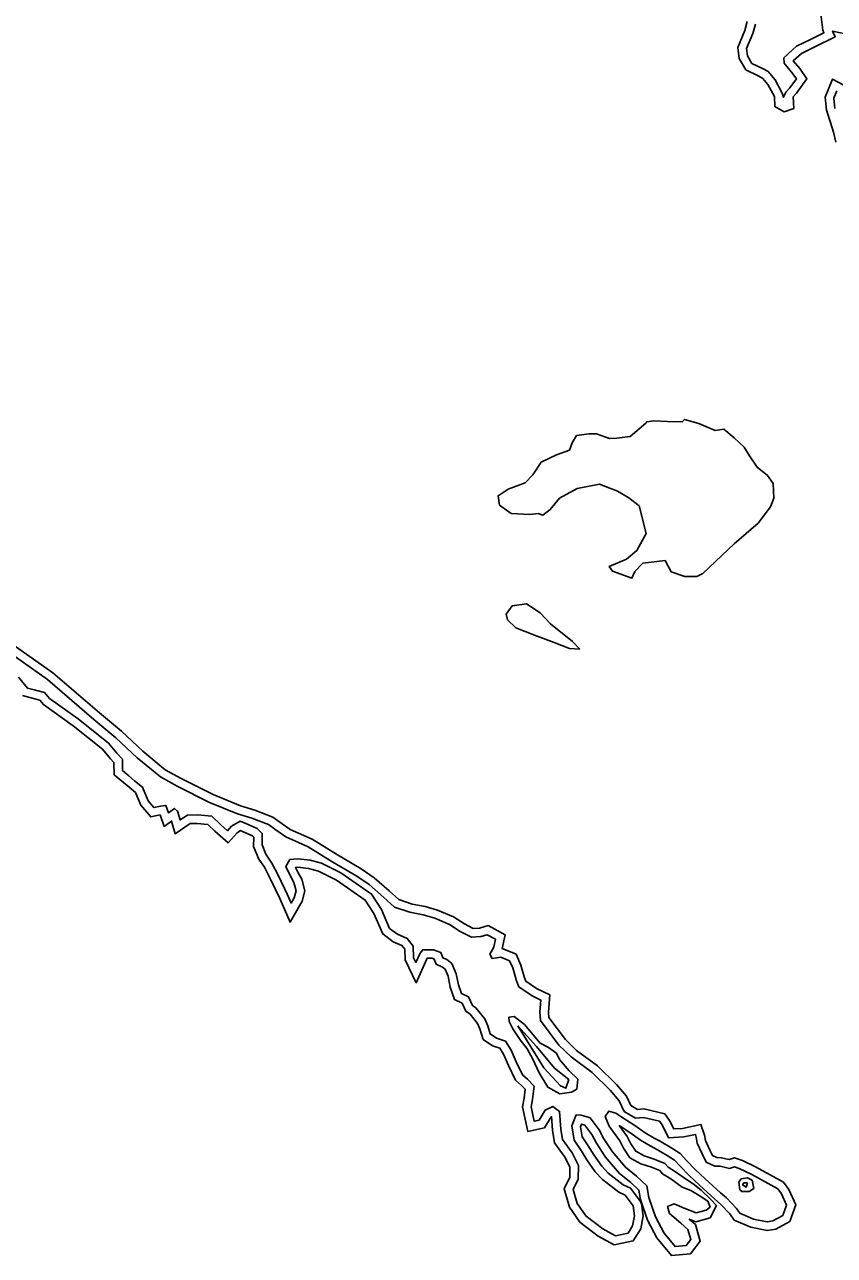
# Model space of a CAD drawing. Extents: x 2160437 to 2172832, y 205694 to 212444.
# Drawn here: x 2162335.5 to 2162620.3, y 209797.1 to 210230.1 of the extents above; entities that cross this region are included whole.
import ezdxf

# ---------------------------------------------------------------- set-up
doc = ezdxf.new("R2010")
doc.units = 0
doc.layers.add('RD_EX_H2O', color=7, linetype='Continuous')
doc.layers.add('RD_EX_VEG_ShrubLine', color=7, linetype='Continuous')

msp = doc.modelspace()

# ---------------------------------------------------------------- linework, layer by layer
at = {"layer": 'RD_EX_H2O'}
for points in [[(2162592.52, 210230.26), (2162591.6, 210226.96), (2162589.37, 210221.65), (2162589.73, 210219.09), (2162591.3, 210216.42), (2162595.04, 210214.58), (2162597.03, 210213.52), (2162599.42, 210210.67), (2162601.94, 210205.95), (2162602.45, 210204.53), (2162603.25, 210206.33), (2162604.63, 210207.82), (2162606.93, 210210.99), (2162605.7, 210212.8), (2162602.66, 210216.48), (2162602.47, 210218.36), (2162606.99, 210222.47), (2162611.86, 210224.81), (2162616.63, 210227.19), (2162616.19, 210228.1), (2162615.52, 210233.73)], [(2162621.16, 210206.72), (2162620.08, 210204.14), (2162620.49, 210200.61)], [(2162329.41, 210009.64), (2162343.51, 209999.68), (2162359.81, 209985.62), (2162367.56, 209979.18), (2162375.05, 209972.15), (2162383.26, 209965.39), (2162389.07, 209962.16), (2162400.5, 209956.43), (2162410.35, 209952.42), (2162415.42, 209950.89), (2162421.24, 209948.61), (2162423.45, 209946.97), (2162427.35, 209944.29), (2162435.22, 209940.8), (2162443.93, 209935.44), (2162452.27, 209930.48), (2162456.61, 209927.54), (2162461.71, 209923.12), (2162465.53, 209919.57), (2162470.96, 209917.76), (2162475.64, 209916.82), (2162479.74, 209915.67), (2162484.95, 209913.48), (2162488.67, 209911.05), (2162492.63, 209909.05), (2162495.94, 209909.21), (2162498.21, 209909.88), (2162501.11, 209908.29), (2162500.5, 209905.45), (2162499.09, 209903.07), (2162499.97, 209901.55), (2162503.02, 209901.93), (2162506.07, 209900.7), (2162507.17, 209898.18), (2162508.48, 209893.7), (2162509.31, 209891.53), (2162514, 209888.31), (2162517.01, 209886.86), (2162516.71, 209882.68), (2162516.9, 209879.72), (2162523.41, 209871.02), (2162527.68, 209866.85), (2162535.04, 209861.43), (2162541.41, 209855.13), (2162544.61, 209851.38), (2162546.32, 209847.68), (2162550.36, 209845.29), (2162553.14, 209845.62), (2162558.82, 209844.24), (2162559.69, 209842.95), (2162561.98, 209838.4), (2162567.29, 209838.74), (2162571.39, 209839.62), (2162571.73, 209838.63), (2162572.07, 209836.56), (2162573.75, 209832.76), (2162575.21, 209829.84), (2162578.26, 209828.49), (2162580.08, 209828.4), (2162583.45, 209827.62), (2162585.14, 209828.19), (2162586.81, 209827.63), (2162591.2, 209825.5), (2162600.36, 209820.49), (2162601.67, 209818.71), (2162603.5, 209814.72), (2162602.2, 209811.1), (2162598.7, 209809.18), (2162596.69, 209808.81), (2162591.86, 209809.81), (2162587.03, 209811.9), (2162585.85, 209813.56), (2162582.34, 209817.27), (2162580.22, 209819.11), (2162574.87, 209823.94), (2162571.3, 209827.25), (2162568.24, 209830.47), (2162566.02, 209832.9), (2162563.08, 209834.79), (2162558.75, 209837.32), (2162556.94, 209838.24), (2162553.71, 209840.15), (2162550.06, 209842.73), (2162545.56, 209845.68), (2162543.38, 209847.13), (2162540.92, 209847.8), (2162539.66, 209845.9), (2162541.04, 209842.53), (2162544.81, 209837.38), (2162546.06, 209834.79), (2162548.38, 209831.37), (2162552.25, 209829.29), (2162555.91, 209828.09), (2162558.86, 209826.9), (2162559.87, 209825.79), (2162562.73, 209823.99), (2162566.81, 209821.04), (2162569.78, 209819.9), (2162572.78, 209818.15), (2162575.77, 209816.11), (2162576.6, 209814.06), (2162575.23, 209812.99), (2162571.69, 209812.04), (2162567.42, 209813.64), (2162563.94, 209815.24), (2162561.61, 209814.3), (2162562.31, 209811.83), (2162566.27, 209808.33), (2162568.8, 209806.19), (2162569.82, 209802.69), (2162568.13, 209800.5), (2162564.27, 209800.17), (2162560.37, 209804.9), (2162557.36, 209810.67), (2162554.98, 209817.47), (2162554.31, 209821.49), (2162550.69, 209824.95), (2162546.79, 209828.05), (2162542.22, 209833.44), (2162539.17, 209838.03), (2162537.57, 209841.19), (2162534.38, 209845.48), (2162533.39, 209845.8), (2162531.13, 209846.39), (2162529.48, 209846.46), (2162527.89, 209842.61), (2162528.74, 209837.62), (2162531.17, 209833.9), (2162533.23, 209830.71), (2162536.1, 209826.5), (2162538.75, 209823.71), (2162544.42, 209819.34), (2162546.66, 209818.29), (2162549.48, 209814.52), (2162549.51, 209814.45), (2162550.01, 209810.99), (2162549.34, 209807.45), (2162547.7, 209804.82), (2162543.35, 209803.93), (2162538.79, 209806.37), (2162532.97, 209810.81), (2162529.82, 209815.32), (2162528.44, 209820.19), (2162530.16, 209823.92), (2162530.3, 209828.71), (2162528.11, 209833.1), (2162524.65, 209837.87), (2162524.12, 209841.4), (2162523.61, 209847.68), (2162521.22, 209849.46), (2162518.54, 209848.13), (2162516.44, 209844.63), (2162514.72, 209844.25), (2162513.63, 209849.35), (2162514.1, 209851.9), (2162514.71, 209856.54), (2162512.34, 209859.03), (2162510.56, 209860.54), (2162508.4, 209865.15), (2162506.57, 209869.26), (2162504.61, 209872.4), (2162501.39, 209873.53), (2162499.27, 209874.95), (2162498.4, 209877.85), (2162497.3, 209880.26), (2162494.23, 209884.14), (2162493.04, 209884.96), (2162491.6, 209888.06), (2162489.11, 209889.22), (2162488.09, 209892.19), (2162487.27, 209896.15), (2162485.78, 209899.69), (2162483.95, 209901.1), (2162482.55, 209901.72), (2162481.85, 209903.65), (2162479.33, 209904.59), (2162475.5, 209904.6), (2162474.55, 209903.41), (2162473.08, 209900.1), (2162472.27, 209901.78), (2162472.18, 209905.9), (2162470.02, 209908.59), (2162466.64, 209910.03), (2162463.85, 209912.11), (2162460.96, 209918.72), (2162457.5, 209924.15), (2162446.73, 209931.62), (2162439.85, 209935.03), (2162435.88, 209936.07), (2162431.56, 209936.61), (2162428.8, 209936.33), (2162427.3, 209933.88), (2162429.04, 209930.24), (2162430.21, 209928.28), (2162430.93, 209925.32), (2162430.26, 209922.86), (2162429.19, 209921), (2162427.96, 209923.88), (2162424.6, 209930.77), (2162422.38, 209935.1), (2162420.33, 209938.17), (2162419.02, 209941.45), (2162419.03, 209945.52), (2162417.26, 209947.2), (2162413.25, 209948.98), (2162411.25, 209949.87), (2162408.24, 209948.08), (2162406.8, 209946.45), (2162404.42, 209948.52), (2162401.29, 209951.59), (2162396.21, 209952.04), (2162392.71, 209951.97), (2162390.14, 209950.24), (2162389.26, 209953.38), (2162388.16, 209954.29), (2162386.05, 209952.77), (2162385.15, 209955.33), (2162383.27, 209955.14), (2162380.94, 209954.62), (2162378.89, 209957.02), (2162376.93, 209961.79), (2162374.15, 209964.04), (2162372.16, 209965.76), (2162369.91, 209967.59), (2162369.87, 209971.69), (2162367.86, 209973.78), (2162364.98, 209977.27), (2162354.3, 209985.78), (2162344.16, 209993.03), (2162342.49, 209995.09), (2162339.27, 209995.92), (2162336.41, 209996.65), (2162333.34, 210000.53)]]:
    msp.add_lwpolyline(points, dxfattribs=at)
for points in [[(2162505.73, 209880.9), (2162507.66, 209881.06), (2162511.25, 209878.33), (2162516.85, 209871.77), (2162519.69, 209870.21), (2162522.56, 209868.16), (2162523.64, 209866.01), (2162526.99, 209861.94), (2162530.02, 209859.04), (2162529.74, 209855.57), (2162527.78, 209854.52), (2162523.76, 209853.85), (2162519.48, 209856.22), (2162516.45, 209861.28), (2162514.25, 209866.04), (2162512.23, 209869.75), (2162509.81, 209872.92), (2162507.15, 209876.79), (2162505.86, 209879.28)], [(2162586.64, 209822.8), (2162587.54, 209824.01), (2162589.68, 209824.38), (2162591.37, 209823.46), (2162592.02, 209820.59), (2162590.33, 209819.48), (2162587.77, 209819.54), (2162587.08, 209820.14)]]:
    msp.add_lwpolyline(points, close=True, dxfattribs=at)
at = {"layer": 'RD_EX_VEG_ShrubLine'}
for points in [[(2162589.67, 210231.18), (2162588.76, 210227.95), (2162586.28, 210222.05), (2162586.85, 210218.09), (2162589.17, 210214.13), (2162593.67, 210211.91), (2162595.1, 210211.15), (2162596.92, 210208.98), (2162599.19, 210204.73), (2162599.33, 210201.24), (2162602.67, 210199.43), (2162606.01, 210200.6), (2162605.79, 210204.66), (2162606.95, 210205.91), (2162610.6, 210210.94), (2162608.1, 210214.6), (2162605.82, 210217.35), (2162608.68, 210219.96), (2162613.18, 210222.11), (2162620.6, 210225.81), (2162619.65, 210227.82), (2162624.14, 210226.81)], [(2162623.63, 210208.8), (2162619.67, 210210.91), (2162617.01, 210204.58), (2162617.54, 210199.97), (2162618.92, 210195.69), (2162620.04, 210192.28), (2162620.76, 210188.71)], [(2162334.69, 209993.99), (2162338.52, 209993.02), (2162340.78, 209992.43), (2162342.08, 209990.83), (2162352.5, 209983.39), (2162362.86, 209975.12), (2162365.62, 209971.78), (2162366.88, 209970.47), (2162366.93, 209966.16), (2162370.22, 209963.46), (2162372.22, 209961.74), (2162374.44, 209959.94), (2162376.29, 209955.44), (2162379.83, 209951.29), (2162383.13, 209952.03), (2162384.56, 209948), (2162387.13, 209949.85), (2162388.38, 209945.42), (2162393.66, 209948.99), (2162396.11, 209949.04), (2162399.95, 209948.69), (2162402.39, 209946.31), (2162407.08, 209942.23), (2162410.18, 209945.74), (2162411.45, 209946.5), (2162412.04, 209946.24), (2162415.57, 209944.67), (2162416.03, 209944.23), (2162416.02, 209940.87), (2162417.84, 209936.5), (2162417.84, 209936.5), (2162419.79, 209933.58), (2162421.91, 209929.43), (2162425.23, 209922.63), (2162428.81, 209914.28), (2162433.05, 209921.7), (2162434.03, 209925.28), (2162433.01, 209929.43), (2162431.68, 209931.66), (2162430.79, 209933.52), (2162431.52, 209933.59), (2162435.31, 209933.12), (2162438.79, 209932.21), (2162445.2, 209929.03), (2162455.29, 209922.03), (2162458.31, 209917.3), (2162461.41, 209910.18), (2162465.14, 209907.41), (2162468.15, 209906.13), (2162469.2, 209904.81), (2162469.29, 209901.06), (2162473.21, 209892.97), (2162477.03, 209901.6), (2162478.78, 209901.59), (2162479.5, 209901.32), (2162480.17, 209899.49), (2162482.41, 209898.5), (2162483.33, 209897.79), (2162484.39, 209895.25), (2162485.19, 209891.4), (2162486.69, 209887.04), (2162489.34, 209885.8), (2162490.66, 209882.96), (2162492.15, 209881.93), (2162494.73, 209878.68), (2162495.58, 209876.8), (2162496.7, 209873.06), (2162500.04, 209870.82), (2162502.62, 209869.92), (2162503.92, 209867.85), (2162505.67, 209863.9), (2162508.12, 209858.67), (2162510.28, 209856.84), (2162511.55, 209855.51), (2162511.13, 209852.37), (2162510.57, 209849.31), (2162512.42, 209840.68), (2162518.35, 209841.97), (2162520.66, 209845.83), (2162520.75, 209845.88), (2162521.14, 209841.06), (2162521.8, 209836.7), (2162525.54, 209831.54), (2162527.28, 209828.05), (2162527.18, 209824.62), (2162525.25, 209820.44), (2162527.07, 209814.02), (2162530.78, 209808.71), (2162537.17, 209803.84), (2162542.89, 209800.78), (2162549.56, 209802.14), (2162552.18, 209806.34), (2162553.05, 209810.92), (2162552.43, 209815.22), (2162552.13, 209815.99), (2162548.61, 209820.69), (2162546, 209821.91), (2162540.77, 209825.94), (2162538.44, 209828.4), (2162535.73, 209832.37), (2162533.68, 209835.54), (2162531.59, 209838.74), (2162530.99, 209842.26), (2162531.39, 209843.22), (2162532.55, 209842.92), (2162535.01, 209839.61), (2162536.57, 209836.51), (2162539.82, 209831.63), (2162544.69, 209825.89), (2162548.71, 209822.69), (2162551.51, 209820.01), (2162552.07, 209816.72), (2162554.6, 209809.47), (2162557.86, 209803.23), (2162562.96, 209797.05), (2162569.7, 209797.62), (2162573.13, 209802.06), (2162571.43, 209807.9), (2162569.23, 209809.76), (2162571.54, 209808.9), (2162576.59, 209810.25), (2162578.78, 209814.62), (2162578.78, 209814.62), (2162576.77, 209816.84), (2162573.44, 209819.97), (2162570.66, 209822.28), (2162568.25, 209823.7), (2162564.41, 209826.47), (2162561.81, 209828.11), (2162560.62, 209829.43), (2162556.94, 209830.91), (2162553.44, 209832.06), (2162550.45, 209833.66), (2162548.67, 209836.29), (2162547.4, 209838.93), (2162544.64, 209842.69), (2162548.37, 209840.25), (2162552.08, 209837.63), (2162555.49, 209835.61), (2162557.31, 209834.68), (2162561.51, 209832.24), (2162564.06, 209830.59), (2162566.04, 209828.42), (2162569.19, 209825.12), (2162572.84, 209821.73), (2162578.23, 209816.86), (2162580.26, 209815.1), (2162583.52, 209811.65), (2162585.07, 209809.47), (2162590.95, 209806.94), (2162596.65, 209805.76), (2162599.72, 209806.31), (2162604.64, 209809.02), (2162606.74, 209814.86), (2162604.27, 209820.24), (2162602.39, 209822.8), (2162592.58, 209828.17), (2162587.95, 209830.41), (2162585.14, 209831.36), (2162583.3, 209830.74), (2162580.49, 209831.38), (2162578.97, 209831.46), (2162577.41, 209832.15), (2162576.46, 209834.04), (2162574.97, 209837.42), (2162574.65, 209839.37), (2162573.37, 209843.11), (2162566.88, 209841.72), (2162563.77, 209841.52), (2162562.28, 209844.47), (2162560.65, 209846.88), (2162553.32, 209848.66), (2162551.01, 209848.39), (2162548.65, 209849.79), (2162547.15, 209853.01), (2162543.62, 209857.17), (2162536.99, 209863.72), (2162529.62, 209869.14), (2162525.67, 209873), (2162519.84, 209880.8), (2162519.72, 209882.67), (2162520.15, 209888.68), (2162515.51, 209890.92), (2162511.78, 209893.48), (2162511.32, 209894.66), (2162509.99, 209899.2), (2162508.33, 209903.02), (2162503.47, 209904.99), (2162504.5, 209909.85), (2162498.56, 209913.11), (2162495.44, 209912.19), (2162493.28, 209912.09), (2162490.16, 209913.66), (2162486.36, 209916.14), (2162480.74, 209918.5), (2162476.35, 209919.74), (2162471.74, 209920.67), (2162467.1, 209922.21), (2162463.72, 209925.35), (2162458.44, 209929.93), (2162453.89, 209933.01), (2162445.48, 209938.01), (2162436.62, 209943.46), (2162428.83, 209946.92), (2162425.2, 209949.42), (2162422.71, 209951.26), (2162416.4, 209953.73), (2162411.35, 209955.26), (2162401.74, 209959.17), (2162390.48, 209964.81), (2162384.95, 209967.88), (2162377.03, 209974.4), (2162369.55, 209981.43), (2162361.74, 209987.91), (2162345.36, 210002.04), (2162331.08, 210012.13)]]:
    msp.add_lwpolyline(points, dxfattribs=at)
for points in [[(2162534.09, 210086.09), (2162529.63, 210085.5), (2162528.06, 210082.9), (2162527.07, 210080.4), (2162522.51, 210078.76), (2162517.21, 210076.14), (2162514.25, 210071.64), (2162511.54, 210068.89), (2162505.49, 210066.59), (2162502.01, 210064.3), (2162502.53, 210061.01), (2162506.55, 210058.03), (2162513.18, 210057.73), (2162516.09, 210058.06), (2162517.76, 210057.5), (2162520.36, 210059.46), (2162523.66, 210063.51), (2162529.83, 210066.89), (2162537.7, 210068.43), (2162544.02, 210065.93), (2162547.96, 210063.59), (2162551.62, 210060.76), (2162554.13, 210051.02), (2162550.83, 210045.05), (2162547.15, 210042.01), (2162541.09, 210039.43), (2162542.19, 210037.74), (2162549.08, 210035.28), (2162550.05, 210037.61), (2162552.95, 210040.64), (2162560.76, 210041.49), (2162562.9, 210037.54), (2162567.69, 210035.9), (2162571.9, 210035.95), (2162574.04, 210036.98), (2162584.99, 210047.35), (2162593.52, 210054.71), (2162597.87, 210060.46), (2162599.03, 210063.48), (2162598.74, 210068.64), (2162596.72, 210071.39), (2162593.11, 210074.31), (2162590.41, 210078.38), (2162588.53, 210081.43), (2162585.1, 210084.64), (2162581.42, 210087.7), (2162578.35, 210087.26), (2162572.62, 210089.75), (2162567.62, 210091.18), (2162566.81, 210090.29), (2162561.6, 210090.44), (2162556.78, 210090.66), (2162554.3, 210090.32), (2162553.95, 210089.81), (2162548.43, 210085.19), (2162543.8, 210084.61), (2162541.2, 210084.44), (2162536.64, 210086.04)], [(2162512.02, 210026.28), (2162507, 210025.63), (2162504.86, 210022.69), (2162505.27, 210020.65), (2162508.2, 210017.79), (2162514.77, 210015.3), (2162521.68, 210012.65), (2162527.15, 210010.53), (2162530.74, 210010.38), (2162528.16, 210013.08), (2162520.45, 210019.19), (2162516.83, 210023.07)], [(2162508.89, 209877.82), (2162515.46, 209870.59), (2162521.85, 209862.95), (2162526.85, 209858.91), (2162525.84, 209855.87), (2162523.9, 209856.73), (2162518.05, 209862.98)], [(2162589.79, 209822.55), (2162588.5, 209822.62), (2162587.99, 209821.85), (2162589.31, 209821.1)]]:
    msp.add_lwpolyline(points, close=True, dxfattribs=at)

doc.saveas('drawing.dxf')
